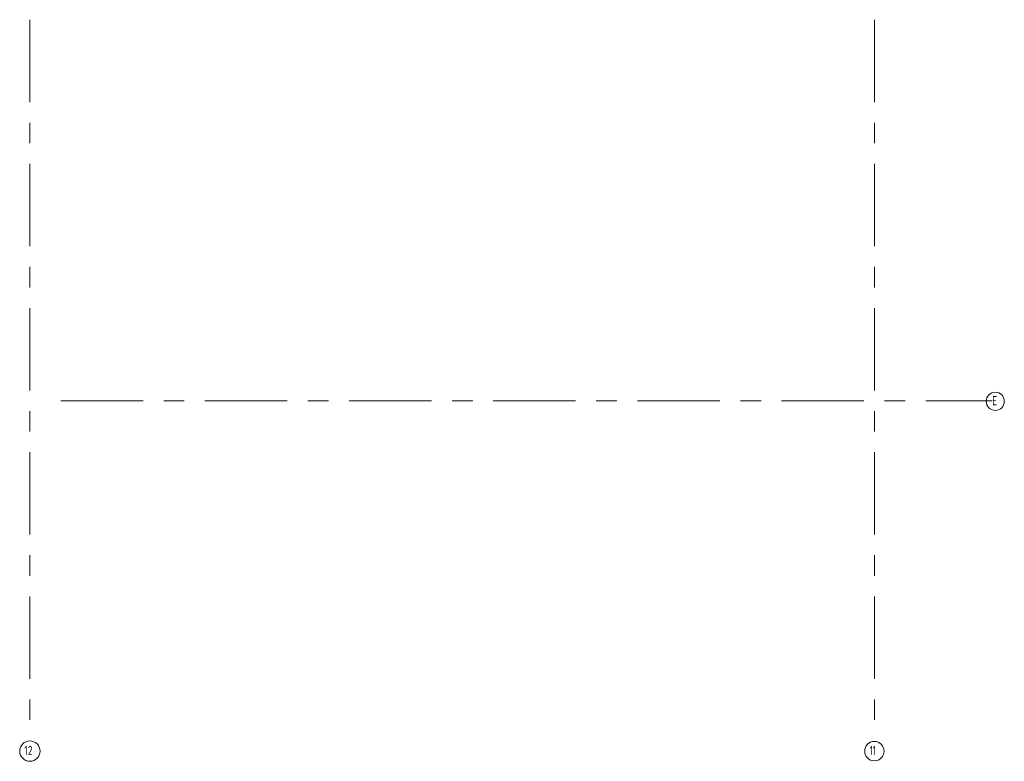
# Model space of a CAD drawing. Header units: metres. Extents: x -38 to 97, y -15 to 21.
# Tile 275 of 276: x 91.73 to 96.51, y -7.85 to -4.25. Entities that reach past the tile are written whole.
import ezdxf

# ---------------------------------------------------------------- set-up
doc = ezdxf.new("R2010")
doc.units = ezdxf.units.M
doc.linetypes.add('______11', pattern=[0.5, 0.4, -0.05, 0, -0.05])
doc.linetypes.add('______5', pattern=[1.1, 0.8, -0.1, 0.1, -0.1])
doc.layers.add('XR$4$Осевая линия (1)', color=7, linetype='______5', lineweight=13)
doc.styles.add('ISOCPEUR', font='txt')

msp = doc.modelspace()

# ---------------------------------------------------------------- linework, layer by layer
at = {"layer": 'XR$4$Осевая линия (1)', "color": 253, "linetype": '______11', "lineweight": 13, "true_color": 0xa0a0a0, "transparency": 33554687}
for p, q in [((91.7807, -4.2499), (91.7807, -7.7463)), ((95.8807, -4.2499), (95.8807, -7.7463)), ((91.9305, -6.0999), (96.453, -6.0999))]:
    msp.add_line(p, q, dxfattribs=at)
at = {"layer": 'XR$4$Осевая линия (1)', "color": 7, "linetype": 'Continuous', "lineweight": 13, "transparency": 33554687}
for centre, radius in [((96.4679, -6.1028), 0.0439), ((91.7807, -7.801), 0.0496), ((95.8808, -7.801), 0.047)]:
    msp.add_circle(centre, radius, dxfattribs=at)

# ---------------------------------------------------------------- texts
at = {"layer": 'XR$4$Осевая линия (1)', "color": 7, "linetype": 'Continuous', "lineweight": 13, "transparency": 33554687, "char_height": 0.045, "attachment_point": 7, "style": 'ISOCPEUR'}
for s, insert, width in [('\\W0.78;Е', (96.4521, -6.1224), 0.048961), ('\\W0.75;12', (91.7537, -7.8206), 0.070842), ('\\W0.62;11', (95.8583, -7.8206), 0.059062)]:
    msp.add_mtext(s, dxfattribs=dict(at, insert=insert, width=width))

doc.saveas('drawing.dxf')
